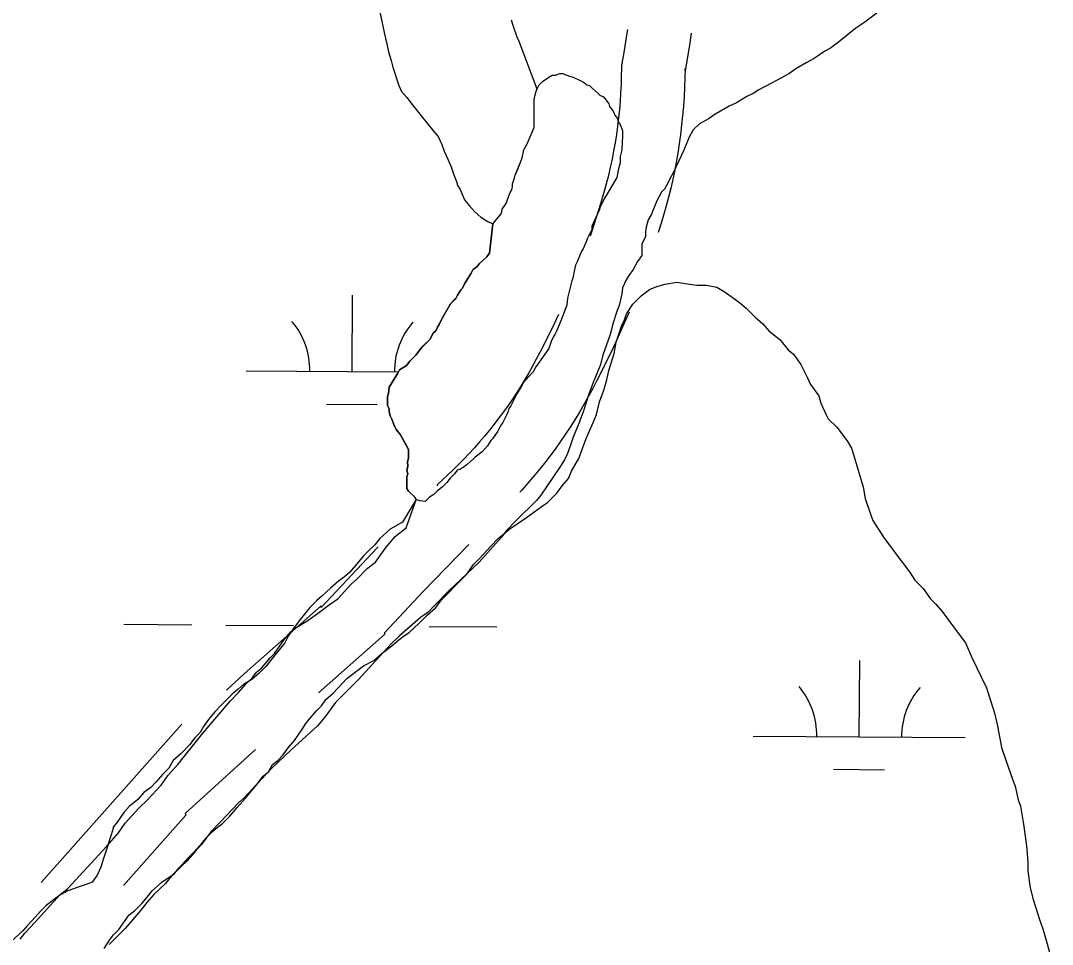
# Model space of a CAD drawing. Extents: x 3172231 to 3210228, y 940198 to 965780.
# Drawn here: x 3178397.4 to 3178884.4, y 962533.3 to 962969.4 of the extents above; entities that cross this region are included whole.
import ezdxf

# ---------------------------------------------------------------- set-up
doc = ezdxf.new("R2010")
doc.units = 0
for name, color, linetype in [('V-ROAD-CNTR', 7, 'Continuous'), ('V-SITE-VEGE', 7, 'Continuous'), ('V-TOPO-SHOR', 7, 'Continuous'), ('V-WETL-SWMP', 7, 'Continuous')]:
    doc.layers.add(name, color=color, linetype=linetype)

msp = doc.modelspace()

# ---------------------------------------------------------------- linework, layer by layer
at = {"layer": 'V-ROAD-CNTR'}
msp.add_line((3178473.503, 962637.278), (3178407.129, 962562.482), dxfattribs=at)
for points in [[(3178683.841, 962965.244), (3178683.578, 962963.442), (3178682.236, 962955.234), (3178680.992, 962948.265), (3178680.992, 962947.052), (3178680.931, 962943.099), (3178680.802, 962939.166), (3178680.603, 962935.237), (3178680.336, 962931.309), (3178679.999, 962927.384), (3178679.595, 962923.464), (3178679.124, 962919.557), (3178678.584, 962915.658), (3178677.975, 962911.768), (3178677.299, 962907.888), (3178676.555, 962904.021), (3178675.746, 962900.172), (3178674.853, 962896.275), (3178674.285, 962893.895), (3178674.285, 962894.125), (3178673.006, 962889.401), (3178671.124, 962882.906), (3178669.133, 962876.448), (3178667.028, 962870.025), (3178666.22, 962867.697)], [(3178713.887, 962963.391), (3178713.228, 962958.86), (3178711.808, 962950.176), (3178710.992, 962945.607), (3178710.992, 962946.82), (3178710.923, 962942.377), (3178710.778, 962937.916), (3178710.551, 962933.457), (3178710.248, 962929.009), (3178709.867, 962924.566), (3178709.411, 962920.13), (3178708.876, 962915.701), (3178708.264, 962911.282), (3178707.575, 962906.874), (3178706.809, 962902.48), (3178705.967, 962898.101), (3178705.048, 962893.734), (3178704.065, 962889.443), (3178704.285, 962890.365), (3178704.285, 962890.135), (3178701.894, 962881.305), (3178699.868, 962874.312), (3178698.322, 962869.3)], [(3178651.271, 962830.616), (3178649.21, 962826.225), (3178646.224, 962820.134), (3178642.613, 962813.032), (3178642.613, 962812.964), (3178642.499, 962812.735), (3178640.817, 962809.498), (3178639.078, 962806.292), (3178637.281, 962803.112), (3178635.43, 962799.963), (3178633.528, 962796.854), (3178631.566, 962793.774), (3178629.552, 962790.725), (3178627.487, 962787.715), (3178625.37, 962784.743), (3178623.203, 962781.811), (3178620.98, 962778.911), (3178618.708, 962776.05), (3178616.39, 962773.233), (3178614.023, 962770.456), (3178611.609, 962767.724), (3178609.143, 962765.031), (3178606.629, 962762.378), (3178604.076, 962759.774), (3178601.471, 962757.212), (3178594.094, 962750.192), (3178594.094, 962749.827), (3178593.975, 962749.704)], [(3178684.579, 962831.752), (3178682.329, 962826.485), (3178679.353, 962819.84), (3178676.26, 962813.249), (3178673.064, 962806.732), (3178672.613, 962805.844), (3178672.613, 962805.912), (3178669.241, 962799.135), (3178667.315, 962795.43), (3178665.326, 962791.76), (3178663.273, 962788.128), (3178661.158, 962784.531), (3178658.976, 962780.966), (3178656.736, 962777.448), (3178654.438, 962773.969), (3178652.075, 962770.527), (3178649.654, 962767.125), (3178647.171, 962763.767), (3178644.634, 962760.457), (3178642.04, 962757.19), (3178639.39, 962753.969), (3178636.679, 962750.79), (3178633.915, 962747.662), (3178633.099, 962746.771)], [(3178566.166, 962720.952), (3178565.77, 962720.542), (3178539.215, 962692.26), (3178539.215, 962693.082), (3178502.931, 962661.003), (3178494.524, 962653.338)], [(3178608.996, 962722.082), (3178587.488, 962699.846), (3178569.215, 962680.384), (3178569.215, 962679.562), (3178538.09, 962652.044)], [(3178508.326, 962625.325), (3178475.139, 962595.069), (3178475.435, 962594.256), (3178446.046, 962561.138)]]:
    msp.add_lwpolyline(points, dxfattribs=at)
at = {"layer": 'V-SITE-VEGE'}
for points in [[(3178801.474, 962972.954), (3178795.931, 962968.655), (3178791.554, 962965.796), (3178783.378, 962959.202), (3178779.583, 962956.337), (3178776.962, 962954.911), (3178772.002, 962951.477), (3178768.215, 962949.482), (3178763.263, 962946.629), (3178760.054, 962944.337), (3178754.516, 962941.2), (3178745.779, 962936.639), (3178743.154, 962934.923), (3178740.243, 962933.499), (3178735.289, 962930.646), (3178731.795, 962928.938), (3178724.801, 962924.943), (3178722.467, 962923.224), (3178717.806, 962920.656), (3178714.881, 962917.785), (3178712.821, 962914.033), (3178710.447, 962908.26), (3178705.716, 962898.155), (3178703.656, 962894.405), (3178702.767, 962892.384), (3178701.295, 962889.787), (3178699.83, 962888.351), (3178697.766, 962884.31), (3178695.097, 962877.667), (3178693.627, 962875.361), (3178692.726, 962871.891), (3178692.418, 962869.864), (3178692.398, 962867.545), (3178690.624, 962863.794), (3178690.577, 962858.575), (3178688.521, 962855.696), (3178686.457, 962851.946), (3178684.405, 962849.066), (3178683.225, 962847.045), (3178681.454, 962843.293), (3178681.136, 962840.397), (3178679.926, 962834.898), (3178679.037, 962832.588), (3178676.952, 962826.229), (3178676.35, 962823.626), (3178675.453, 962820.736), (3178672.18, 962811.492), (3178670.976, 962806.568), (3178667.716, 962798.485), (3178665.637, 962792.994), (3178662.952, 962784.612), (3178660.873, 962779.123), (3178658.207, 962772.768), (3178657.015, 962769.01), (3178655.528, 962764.965), (3178654.051, 962762.08), (3178651.991, 962758.621), (3178642.886, 962745.368), (3178640.831, 962742.777), (3178631.474, 962733.584), (3178626.792, 962728.697), (3178624.445, 962725.531), (3178613.902, 962713.741), (3178599.577, 962700.244), (3178592.847, 962693.347), (3178589.627, 962689.898), (3178586.127, 962687.61), (3178576.194, 962679.002), (3178572.098, 962674.98), (3178556.876, 962658.303), (3178551.027, 962652.559), (3178546.05, 962647.385), (3178541.061, 962640.473), (3178537.547, 962636.445), (3178524.976, 962624.964), (3178516.204, 962616.637), (3178510.937, 962611.175), (3178503.034, 962602.551), (3178500.111, 962599.966), (3178494.844, 962594.506), (3178487.236, 962586.457), (3178482.832, 962580.41), (3178479.613, 962576.961), (3178476.094, 962572.644), (3178473.174, 962570.061), (3178468.785, 962565.752), (3178465.852, 962562.01), (3178460.3, 962556.841), (3178457.077, 962553.102), (3178454.144, 962549.36), (3178446.818, 962540.73), (3178439.214, 962533.261)], [(3178529.764, 962684.28), (3178532.961, 962686.119), (3178538.665, 962690.254), (3178542.542, 962693.24), (3178547.105, 962696.458), (3178553.257, 962703.109), (3178556.22, 962705.862), (3178561.007, 962710.681), (3178564.885, 962713.667), (3178569.893, 962720.771), (3178574.22, 962725.818), (3178579.465, 962729.951), (3178584.075, 962743.195), (3178583.424, 962744.36), (3178580.549, 962747.217), (3178579.725, 962748.444), (3178579.707, 962754.174), (3178580.112, 962755.405), (3178579.699, 962757.042), (3178580.1, 962759.092), (3178580.096, 962761.138), (3178580.499, 962762.778), (3178580.485, 962766.872), (3178576.776, 962773.821), (3178574.722, 962776.274), (3178573.899, 962777.907), (3178572.66, 962781.179), (3178571.836, 962782.814), (3178571.421, 962784.86), (3178571.417, 962786.088), (3178570.591, 962787.725), (3178570.579, 962791.819), (3178570.982, 962793.457), (3178571.384, 962796.324), (3178575.457, 962802.888), (3178576.272, 962804.531), (3178579.541, 962806.587), (3178581.171, 962808.641), (3178584.028, 962811.514), (3178586.475, 962814.799), (3178590.557, 962818.905), (3178592.185, 962821.777), (3178593.41, 962823.01), (3178594.221, 962824.65), (3178595.038, 962825.883), (3178595.851, 962827.931), (3178597.887, 962831.624), (3178600.33, 962835.726), (3178602.78, 962838.189), (3178603.593, 962839.832), (3178605.223, 962842.294), (3178606.04, 962843.115), (3178606.851, 962845.165), (3178610.111, 962850.088), (3178610.927, 962851.729), (3178612.968, 962853.373), (3178613.783, 962854.604), (3178617.458, 962857.893), (3178618.68, 962859.534), (3178620.274, 962873.46), (3178624.353, 962878.388), (3178624.757, 962880.438), (3178626.794, 962883.309), (3178627.198, 962884.947), (3178628.416, 962888.226), (3178629.234, 962889.457), (3178629.635, 962891.097), (3178629.633, 962892.324), (3178630.442, 962895.193), (3178630.847, 962896.424), (3178633.69, 962903.394), (3178634.098, 962904.622), (3178634.905, 962908.311), (3178636.533, 962911.182), (3178639.783, 962918.973), (3178639.742, 962932.076), (3178640.956, 962936.584), (3178641.186, 962937.046), (3178632.75, 962959.488), (3178631.828, 962961.545), (3178629.983, 962966.57), (3178629.06, 962969.538)], [(3178397.167, 962535.659), (3178399.442, 962538.639), (3178404.001, 962543.458), (3178416.074, 962556.759), (3178419.498, 962559.514), (3178438.182, 962579.701), (3178443.65, 962585.892), (3178446.837, 962590.478), (3178452.989, 962597.359), (3178457.318, 962601.488), (3178463.7, 962608.369), (3178467.114, 962613.182), (3178471.671, 962618.228), (3178483.512, 962633.131), (3178496.497, 962648.268), (3178500.371, 962652.399), (3178504.471, 962656.984), (3178506.524, 962658.819), (3178508.801, 962661.799), (3178511.084, 962663.636), (3178515.41, 962668.683), (3178517.235, 962670.518), (3178522.013, 962677.395), (3178524.974, 962680.833), (3178526.571, 962682.212), (3178529.764, 962684.28)]]:
    msp.add_lwpolyline(points, dxfattribs=at)
at = {"layer": 'V-TOPO-SHOR'}
for points in [[(3178620.274, 962873.46), (3178624.353, 962878.388), (3178624.757, 962880.436), (3178625.979, 962882.076), (3178626.794, 962883.309), (3178627.198, 962884.947), (3178628.416, 962888.226), (3178629.232, 962889.457), (3178629.635, 962891.097), (3178629.633, 962892.324), (3178630.442, 962895.193), (3178630.847, 962896.424), (3178632.066, 962899.294), (3178633.69, 962903.394), (3178634.098, 962904.622), (3178634.905, 962908.311), (3178636.533, 962911.182), (3178639.783, 962918.973), (3178639.779, 962920.202), (3178639.766, 962924.296), (3178639.76, 962925.934), (3178639.756, 962927.572), (3178639.752, 962928.799), (3178639.746, 962930.847), (3178639.742, 962932.076), (3178640.145, 962933.714), (3178640.956, 962936.584), (3178642.177, 962939.043), (3178643.809, 962940.688), (3178646.668, 962942.744), (3178648.305, 962943.567), (3178649.943, 962943.573), (3178651.987, 962944.399), (3178653.216, 962944.403), (3178655.266, 962943.59), (3178656.495, 962943.184), (3178657.723, 962942.779), (3178660.595, 962941.56), (3178663.054, 962940.34), (3178664.697, 962939.117), (3178665.926, 962938.709), (3178667.158, 962937.487), (3178670.034, 962935.037), (3178670.853, 962934.222), (3178672.496, 962933.407), (3178673.728, 962931.775), (3178674.961, 962930.141), (3178675.375, 962928.914), (3178676.61, 962927.279), (3178677.431, 962926.055), (3178677.845, 962924.826), (3178679.08, 962923.194), (3178679.494, 962921.555), (3178680.317, 962920.331), (3178681.554, 962917.468), (3178681.558, 962916.241), (3178681.56, 962915.012), (3178681.173, 962908.458), (3178680.364, 962905.18), (3178680.374, 962902.314), (3178679.563, 962899.445), (3178678.758, 962895.347), (3178674.279, 962887.554), (3178673.057, 962885.502), (3178672.244, 962883.862), (3178671.021, 962881.402), (3178670.618, 962880.171), (3178669.802, 962878.531), (3178666.958, 962872.381), (3178666.962, 962870.742), (3178664.926, 962866.64), (3178664.115, 962864.59), (3178662.897, 962861.721), (3178662.081, 962860.49), (3178660.05, 962855.571), (3178659.235, 962853.93), (3178658.833, 962851.88), (3178658.026, 962847.784), (3178657.621, 962846.553), (3178655.6, 962838.357), (3178655.2, 962835.081), (3178654.387, 962833.033), (3178653.171, 962829.752), (3178652.358, 962827.702), (3178650.326, 962822.782), (3178649.513, 962821.142), (3178648.698, 962819.911), (3178647.885, 962817.861), (3178646.666, 962814.58), (3178642.998, 962809.245), (3178640.553, 962805.962), (3178639.332, 962803.502), (3178637.29, 962801.448), (3178634.843, 962798.575), (3178633.622, 962796.523), (3178631.585, 962793.242), (3178628.738, 962787.499), (3178627.923, 962786.269), (3178627.517, 962785.038), (3178627.112, 962783.809), (3178625.076, 962779.709)], [(3178584.12, 962743.324), (3178583.424, 962744.36), (3178580.549, 962747.217), (3178579.725, 962748.444), (3178579.719, 962750.082), (3178579.715, 962751.719), (3178579.707, 962754.176), (3178580.112, 962755.405), (3178579.699, 962757.042), (3178580.1, 962759.092), (3178580.096, 962761.138), (3178580.499, 962762.778), (3178580.493, 962764.414), (3178580.485, 962766.872), (3178579.662, 962768.506), (3178576.778, 962773.821), (3178574.722, 962776.272), (3178573.899, 962777.907), (3178573.073, 962779.95), (3178572.66, 962781.179), (3178571.836, 962782.814), (3178571.421, 962784.86), (3178571.417, 962786.088), (3178570.591, 962787.723), (3178570.587, 962788.951), (3178570.579, 962791.819), (3178570.982, 962793.457), (3178571.384, 962796.324), (3178572.199, 962797.555), (3178573.422, 962799.607), (3178575.457, 962802.888), (3178576.27, 962804.531), (3178579.541, 962806.587), (3178581.171, 962808.641), (3178584.028, 962811.514), (3178586.475, 962814.799), (3178587.293, 962815.62), (3178588.108, 962816.442), (3178590.557, 962818.905), (3178592.185, 962821.779), (3178593.41, 962823.01), (3178594.223, 962824.65), (3178595.038, 962825.883), (3178595.851, 962827.931), (3178597.887, 962831.624), (3178600.33, 962835.726), (3178601.962, 962837.368), (3178602.78, 962838.189), (3178603.593, 962839.832), (3178605.223, 962842.294), (3178606.04, 962843.115), (3178606.851, 962845.165), (3178609.296, 962848.857), (3178610.111, 962850.088), (3178610.927, 962851.729), (3178612.968, 962853.373), (3178613.783, 962854.604), (3178617.458, 962857.891), (3178618.68, 962859.534), (3178620.274, 962873.46)], [(3178625.076, 962779.709), (3178623.854, 962778.066), (3178622.633, 962775.605), (3178620.188, 962771.912), (3178619.372, 962771.091), (3178617.742, 962768.629), (3178615.295, 962765.756), (3178612.026, 962763.288), (3178611.209, 962762.467), (3178608.35, 962760.001), (3178606.718, 962758.766), (3178604.674, 962757.531), (3178603.447, 962757.117), (3178602.225, 962755.477), (3178600.183, 962753.423), (3178598.553, 962751.371), (3178597.735, 962750.547), (3178596.511, 962749.316), (3178594.061, 962747.26), (3178592.429, 962745.618), (3178590.385, 962744.383), (3178589.568, 962743.562), (3178588.343, 962742.329), (3178585.886, 962742.73), (3178584.247, 962743.136), (3178584.12, 962743.324)]]:
    msp.add_lwpolyline(points, dxfattribs=at)
at = {"layer": 'V-WETL-SWMP'}
for p, q in [((3178566.889, 962973.527), (3178568.967, 962963.707)), ((3178568.967, 962963.707), (3178570.213, 962958.388)), ((3178570.213, 962958.388), (3178571.043, 962954.705)), ((3178571.043, 962954.705), (3178572.285, 962950.615)), ((3178572.285, 962950.615), (3178573.114, 962947.342)), ((3178573.114, 962947.342), (3178576.008, 962938.752)), ((3178576.008, 962938.752), (3178577.245, 962935.89)), ((3178577.245, 962935.89), (3178579.711, 962933.031)), ((3178579.711, 962933.031), (3178582.178, 962929.763)), ((3178582.178, 962929.763), (3178587.111, 962923.637)), ((3178587.111, 962923.637), (3178589.167, 962921.187)), ((3178589.167, 962921.187), (3178592.455, 962917.103)), ((3178592.455, 962917.103), (3178594.51, 962914.652)), ((3178594.51, 962914.652), (3178596.16, 962910.972)), ((3178596.16, 962910.972), (3178597.399, 962907.701)), ((3178597.399, 962907.701), (3178599.048, 962904.021)), ((3178599.048, 962904.021), (3178600.698, 962900.341)), ((3178600.698, 962900.341), (3178601.938, 962896.66)), ((3178601.938, 962896.66), (3178603.177, 962893.388)), ((3178603.177, 962893.388), (3178603.592, 962891.751)), ((3178603.592, 962891.751), (3178604.827, 962889.708)), ((3178604.827, 962889.708), (3178606.889, 962884.801)), ((3178606.889, 962884.801), (3178609.355, 962881.942)), ((3178609.355, 962881.942), (3178611.821, 962879.084)), ((3178611.821, 962879.084), (3178614.695, 962876.636)), ((3178614.695, 962876.636), (3178617.978, 962874.6)), ((3178617.978, 962874.6), (3178620.274, 962873.46)), ((3178620.274, 962873.46), (3178618.681, 962859.533)), ((3178618.681, 962859.533), (3178617.457, 962857.891)), ((3178617.457, 962857.891), (3178613.783, 962854.604)), ((3178610.112, 962850.088), (3178609.297, 962848.857)), ((3178610.926, 962851.729), (3178610.112, 962850.088)), ((3178612.968, 962853.373), (3178610.926, 962851.729)), ((3178613.783, 962854.604), (3178612.968, 962853.373)), ((3178606.852, 962845.164), (3178606.039, 962843.114)), ((3178609.297, 962848.857), (3178606.852, 962845.164)), ((3178605.223, 962842.293), (3178603.593, 962839.831)), ((3178606.039, 962843.114), (3178605.223, 962842.293)), ((3178553.879, 962803.714), (3178554.124, 962839.713)), ((3178600.33, 962835.726), (3178597.887, 962831.623)), ((3178601.963, 962837.369), (3178600.33, 962835.726)), ((3178602.779, 962838.19), (3178601.963, 962837.369)), ((3178603.593, 962839.831), (3178602.779, 962838.19)), ((3178597.887, 962831.623), (3178595.851, 962827.932)), ((3178595.039, 962825.882), (3178594.224, 962824.651)), ((3178595.851, 962827.932), (3178595.039, 962825.882)), ((3178592.185, 962821.778), (3178590.557, 962818.906)), ((3178593.41, 962823.01), (3178592.185, 962821.778)), ((3178594.224, 962824.651), (3178593.41, 962823.01)), ((3178588.108, 962816.442), (3178587.292, 962815.62)), ((3178590.557, 962818.906), (3178588.108, 962816.442)), ((3178584.029, 962811.515), (3178581.172, 962808.64)), ((3178586.475, 962814.799), (3178584.029, 962811.515)), ((3178587.292, 962815.62), (3178586.475, 962814.799)), ((3178579.54, 962806.587), (3178576.271, 962804.53)), ((3178581.172, 962808.64), (3178579.54, 962806.587)), ((3178503.88, 962804.054), (3178575.793, 962803.565)), ((3178575.458, 962802.889), (3178573.421, 962799.607)), ((3178576.271, 962804.53), (3178575.458, 962802.889)), ((3178571.384, 962796.325), (3178570.983, 962793.457)), ((3178572.199, 962797.556), (3178571.384, 962796.325)), ((3178573.421, 962799.607), (3178572.199, 962797.556)), ((3178570.983, 962793.457), (3178570.579, 962791.818)), ((3178570.579, 962791.818), (3178570.588, 962788.952)), ((3178541.774, 962788.365), (3178565.773, 962788.202)), ((3178570.588, 962788.952), (3178570.592, 962787.723)), ((3178570.592, 962787.723), (3178571.416, 962786.088)), ((3178571.416, 962786.088), (3178571.42, 962784.86)), ((3178571.42, 962784.86), (3178571.836, 962782.814)), ((3178571.836, 962782.814), (3178572.66, 962781.179)), ((3178572.66, 962781.179), (3178573.074, 962779.951)), ((3178573.074, 962779.951), (3178573.899, 962777.907)), ((3178573.899, 962777.907), (3178574.723, 962776.272)), ((3178574.723, 962776.272), (3178576.779, 962773.821)), ((3178576.779, 962773.821), (3178579.662, 962768.507)), ((3178579.662, 962768.507), (3178580.486, 962766.872)), ((3178580.499, 962762.778), (3178580.095, 962761.138)), ((3178580.486, 962766.872), (3178580.494, 962764.415)), ((3178580.494, 962764.415), (3178580.499, 962762.778)), ((3178580.101, 962759.091), (3178579.698, 962757.042)), ((3178580.095, 962761.138), (3178580.101, 962759.091)), ((3178579.698, 962757.042), (3178580.113, 962755.406)), ((3178580.113, 962755.406), (3178579.707, 962754.176)), ((3178579.707, 962754.176), (3178579.715, 962751.719)), ((3178579.715, 962751.719), (3178579.72, 962750.082)), ((3178579.72, 962750.082), (3178579.726, 962748.444)), ((3178579.726, 962748.444), (3178580.548, 962747.218)), ((3178584.12, 962743.324), (3178577.603, 962732.657)), ((3178580.548, 962747.218), (3178583.424, 962744.361)), ((3178583.424, 962744.361), (3178584.12, 962743.324)), ((3178571.88, 962729.363), (3178566.981, 962724.843)), ((3178577.603, 962732.657), (3178571.88, 962729.363)), ((3178566.981, 962724.843), (3178564.534, 962721.969)), ((3178562.085, 962719.505), (3178559.228, 962716.629)), ((3178564.534, 962721.969), (3178562.085, 962719.505)), ((3178559.228, 962716.629), (3178555.557, 962712.114)), ((3178552.701, 962708.829), (3178550.251, 962706.774)), ((3178555.557, 962712.114), (3178552.701, 962708.829)), ((3178547.391, 962704.717), (3178543.716, 962701.43)), ((3178550.251, 962706.774), (3178547.391, 962704.717)), ((3178543.716, 962701.43), (3178539.633, 962697.732)), ((3178537.183, 962695.676), (3178533.918, 962692.39)), ((3178539.633, 962697.732), (3178537.183, 962695.676)), ((3178531.472, 962689.107), (3178529.432, 962686.644)), ((3178533.918, 962692.39), (3178531.472, 962689.107)), ((3178446.22, 962684.373), (3178478.219, 962684.155)), ((3178529.432, 962686.644), (3178525.763, 962681.718)), ((3178494.219, 962684.046), (3178526.218, 962683.829)), ((3178525.763, 962681.718), (3178523.724, 962678.845)), ((3178590.219, 962683.388), (3178622.219, 962683.171)), ((3178522.097, 962675.565), (3178516.795, 962668.996)), ((3178523.724, 962678.845), (3178522.097, 962675.565)), ((3178516.795, 962668.996), (3178513.124, 962664.48)), ((3178793.185, 962631.264), (3178793.43, 962667.263)), ((3178509.859, 962661.194), (3178506.592, 962658.318)), ((3178513.124, 962664.48), (3178509.859, 962661.194)), ((3178502.914, 962656.259), (3178500.055, 962653.793)), ((3178506.592, 962658.318), (3178502.914, 962656.259)), ((3178497.197, 962651.327), (3178494.748, 962648.862)), ((3178500.055, 962653.793), (3178497.197, 962651.327)), ((3178491.891, 962645.987), (3178489.034, 962643.111)), ((3178494.748, 962648.862), (3178491.891, 962645.987)), ((3178489.034, 962643.111), (3178486.179, 962639.417)), ((3178483.733, 962636.134), (3178482.104, 962633.262)), ((3178486.179, 962639.417), (3178483.733, 962636.134)), ((3178479.655, 962630.798), (3178477.209, 962627.514)), ((3178482.104, 962633.262), (3178479.655, 962630.798)), ((3178743.186, 962631.604), (3178843.184, 962630.923)), ((3178477.209, 962627.514), (3178473.127, 962623.406)), ((3178473.127, 962623.406), (3178469.453, 962620.119)), ((3178467.417, 962616.427), (3178464.56, 962613.552)), ((3178469.453, 962620.119), (3178467.417, 962616.427)), ((3178464.56, 962613.552), (3178461.296, 962609.856)), ((3178781.08, 962615.915), (3178805.08, 962615.751)), ((3178458.847, 962607.392), (3178455.579, 962604.925)), ((3178461.296, 962609.856), (3178458.847, 962607.392)), ((3178452.723, 962601.64), (3178448.639, 962598.351)), ((3178455.579, 962604.925), (3178452.723, 962601.64)), ((3178448.639, 962598.351), (3178446.192, 962595.477)), ((3178446.192, 962595.477), (3178442.93, 962590.962)), ((3178441.3, 962588.5), (3178439.678, 962583.582)), ((3178442.93, 962590.962), (3178440.891, 962588.499)), ((3178440.891, 962588.499), (3178441.3, 962588.5)), ((3178439.678, 962583.582), (3178438.463, 962579.483)), ((3178438.463, 962579.483), (3178436.435, 962573.335)), ((3178436.435, 962573.335), (3178435.218, 962569.646)), ((3178435.218, 962569.646), (3178433.592, 962565.955)), ((3178431.146, 962562.672), (3178427.874, 962561.433)), ((3178433.592, 962565.955), (3178431.146, 962562.672)), ((3178419.694, 962558.541), (3178416.015, 962556.482)), ((3178424.193, 962560.193), (3178419.694, 962558.541)), ((3178427.874, 962561.433), (3178424.193, 962560.193)), ((3178416.015, 962556.482), (3178409.48, 962551.547)), ((3178407.031, 962549.083), (3178402.95, 962544.565)), ((3178409.48, 962551.547), (3178407.031, 962549.083)), ((3178402.95, 962544.565), (3178400.501, 962542.101)), ((3178398.462, 962539.638), (3178393.155, 962534.707)), ((3178400.501, 962542.101), (3178398.462, 962539.638))]:
    msp.add_line(p, q, dxfattribs=at)
for points in [[(3178436.908, 962531.292), (3178439.37, 962535.259), (3178441.342, 962537.74), (3178443.809, 962540.223), (3178448.736, 962547.168), (3178451.205, 962549.155), (3178454.658, 962552.631), (3178457.123, 962555.609), (3178459.589, 962558.586), (3178464.031, 962562.56), (3178469.957, 962566.538), (3178472.423, 962569.516), (3178476.368, 962573.983), (3178479.328, 962576.962), (3178483.273, 962581.429), (3178487.219, 962585.896), (3178490.181, 962588.38), (3178492.649, 962590.368), (3178496.103, 962593.844), (3178499.554, 962597.814), (3178503.5, 962602.281), (3178508.924, 962608.733), (3178511.881, 962612.702), (3178514.349, 962614.69), (3178516.318, 962618.161), (3178518.786, 962620.148), (3178521.253, 962622.631), (3178523.717, 962626.103), (3178526.675, 962629.577), (3178530.124, 962634.538), (3178532.095, 962637.514), (3178534.066, 962639.995), (3178537.025, 962643.469), (3178539.492, 962645.951), (3178541.462, 962648.927), (3178544.917, 962651.908), (3178551.33, 962658.858), (3178559.23, 962664.822), (3178564.171, 962667.313), (3178568.12, 962670.79), (3178572.563, 962674.269), (3178575.032, 962676.256), (3178577.5, 962678.244), (3178580.957, 962680.73), (3178585.399, 962684.704), (3178589.346, 962688.676), (3178593.294, 962692.153), (3178596.251, 962696.122), (3178598.718, 962698.605), (3178603.652, 962703.57), (3178608.092, 962708.038), (3178611.047, 962712.502), (3178614.008, 962715.481), (3178619.433, 962721.438), (3178622.887, 962724.914), (3178625.355, 962726.901), (3178628.317, 962729.386), (3178631.773, 962731.871), (3178636.218, 962734.855), (3178643.132, 962739.827), (3178646.095, 962741.816), (3178650.536, 962746.285), (3178652.999, 962749.757), (3178655.958, 962753.231), (3178657.432, 962756.7), (3178660.877, 962762.651), (3178664.312, 962772.066), (3178667.751, 962779.996), (3178669.225, 962783.465), (3178670.691, 962789.409), (3178672.653, 962794.86), (3178674.122, 962799.814), (3178675.098, 962804.272), (3178677.548, 962812.199), (3178678.52, 962817.646), (3178680.971, 962825.078), (3178682.447, 962828.053), (3178683.427, 962831.025), (3178686.383, 962835.489), (3178690.329, 962839.461), (3178694.28, 962842.444), (3178697.739, 962843.94), (3178701.696, 962844.942), (3178707.137, 962845.949), (3178713.079, 962844.978), (3178716.546, 962844.494)], [(3178716.546, 962844.494), (3178721, 962844.509), (3178725.953, 962843.535), (3178729.424, 962841.566), (3178734.384, 962838.117), (3178736.865, 962836.145), (3178739.843, 962833.68), (3178744.311, 962829.24), (3178747.785, 962826.281), (3178750.766, 962822.826), (3178755.728, 962818.882), (3178759.703, 962813.945), (3178762.184, 962811.973), (3178765.665, 962807.035), (3178768.653, 962801.105), (3178770.149, 962797.645), (3178774.126, 962792.213), (3178775.127, 962788.752), (3178777.619, 962783.316), (3178778.615, 962781.339), (3178782.587, 962777.392), (3178787.557, 962770.973), (3178789.548, 962767.515), (3178790.547, 962764.549), (3178792.549, 962757.626), (3178795.051, 962749.22), (3178796.058, 962743.778), (3178798.057, 962737.845), (3178799.556, 962733.396), (3178805.027, 962724.999), (3178808.009, 962721.049), (3178810.495, 962717.592), (3178813.477, 962713.642), (3178816.956, 962709.199), (3178819.443, 962705.247), (3178823.416, 962701.3), (3178826.896, 962696.362), (3178829.378, 962693.895), (3178832.359, 962690.44), (3178840.313, 962679.576), (3178843.295, 962675.626), (3178846.287, 962668.706), (3178853.262, 962654.375), (3178854.261, 962651.409), (3178856.261, 962644.981), (3178857.261, 962642.014), (3178858.266, 962637.068), (3178859.272, 962632.122), (3178860.281, 962626.186), (3178862.278, 962620.747), (3178865.774, 962610.86), (3178866.773, 962607.893), (3178868.279, 962601.464), (3178869.278, 962598.497), (3178870.79, 962590.088), (3178871.805, 962582.172), (3178872.312, 962578.214), (3178872.828, 962571.781), (3178872.841, 962567.822), (3178873.856, 962559.906), (3178875.358, 962554.466), (3178876.359, 962551.005), (3178878.357, 962545.072), (3178879.856, 962540.622), (3178881.359, 962535.182), (3178884.363, 962524.303)]]:
    msp.add_lwpolyline(points, dxfattribs=at)
for centre, start, end in [((3178498.64, 962804.565), 358.83817, 40.38182), ((3178609.124, 962803.813), 138.83816, 180.38182), ((3178737.947, 962632.115), 358.83817, 40.38182), ((3178848.43, 962631.362), 138.83816, 180.38182)]:
    msp.add_arc(centre, 35.246, start, end, dxfattribs=at)

doc.saveas('drawing.dxf')
